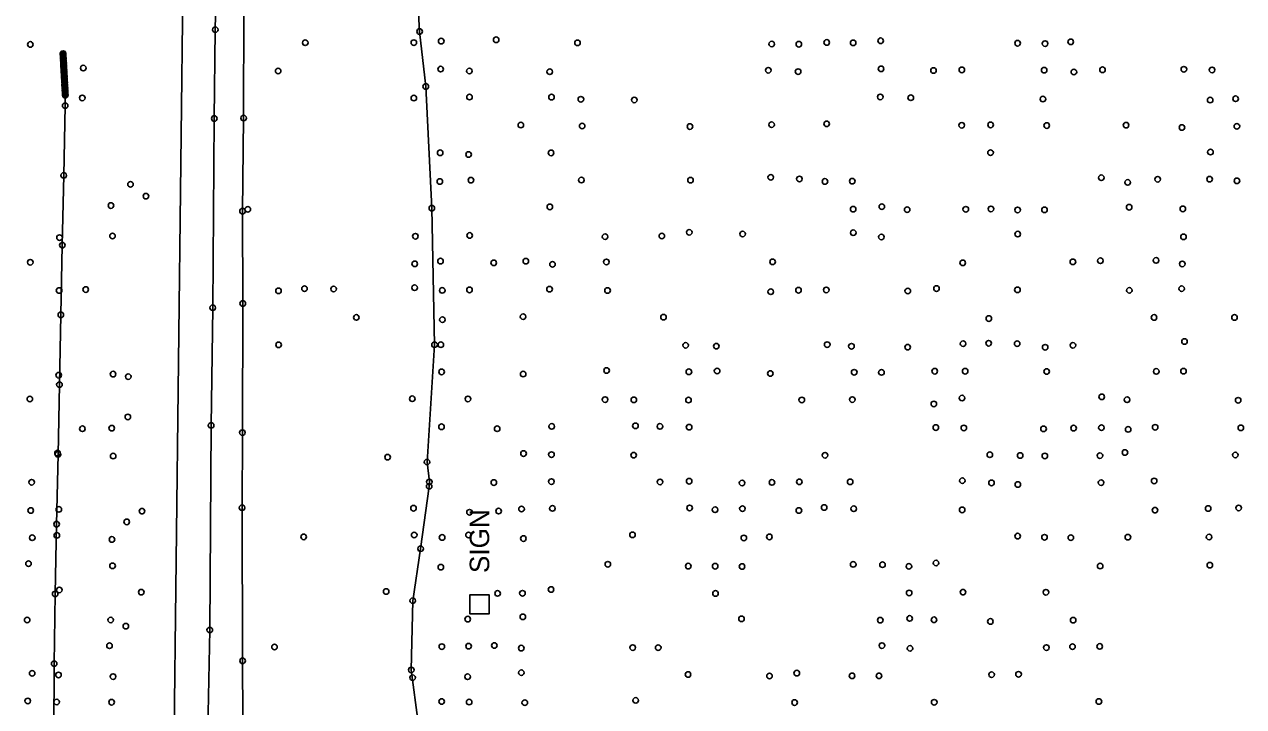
# Model space of a CAD drawing. Extents: x 20503438 to 20508873, y 7964251 to 7984667.
# Drawn here: x 20506685.7 to 20507122.9, y 7972464.8 to 7972709.2 of the extents above; entities that cross this region are included whole.
import ezdxf

# ---------------------------------------------------------------- set-up
doc = ezdxf.new("R2010")
doc.units = 0
for name, color, linetype in [('SurBreakLine', 7, 'Continuous'), ('SurDrainageArrowDown', 7, 'Continuous'), ('SurEdgeRoadPaved', 7, 'Continuous'), ('SurRoadPoints', 7, 'Continuous'), ('SurSurveyPoints', 7, 'Continuous')]:
    doc.layers.add(name, color=color, linetype=linetype)

msp = doc.modelspace()

# ---------------------------------------------------------------- linework, layer by layer
at = {"layer": 'SurBreakLine'}
msp.add_lwpolyline([(20506748.06, 7973121.35), (20506742.68, 7972730.78), (20506738.51, 7972374.69), (20506737.86, 7972337.8), (20506736.71, 7972242.37), (20506735.23, 7972125.23), (20506734.95, 7972091.62), (20506733.69, 7971999.07), (20506733.06, 7971941.23), (20506731.39, 7971811.28), (20506730.1, 7971695.4), (20506729.05, 7971627.9), (20506728.3, 7971561.44), (20506726.5, 7971429.38), (20506726.18, 7971406.05), (20506723.05, 7971149.78), (20506722.41, 7971105.59), (20506719.46, 7970853.94), (20506718.67, 7970817.35), (20506718.46, 7970790.57), (20506717.85, 7970756.37), (20506717.5, 7970726.21), (20506716.72, 7970686.1), (20506716.2, 7970609.97)], dxfattribs=at)
at = {"layer": 'SurDrainageArrowDown'}
for points in [[(20506826.98, 7972459.02), (20506824.48, 7972477.91), (20506824.99, 7972502.72), (20506827.82, 7972521.34), (20506830.89, 7972543.69), (20506830.95, 7972545.27), (20506830.12, 7972552.4), (20506832.82, 7972594.42), (20506831.84, 7972643.37), (20506829.67, 7972686.95), (20506827.45, 7972706.67), (20506825.55, 7972742.26), (20506826.01, 7972767.79), (20506825.18, 7972792.47), (20506824.77, 7972797.35), (20506830.56, 7972807.78)], [(20506696.32, 7972455.15), (20506696.41, 7972480.15), (20506696.78, 7972505.14), (20506697.29, 7972530.14), (20506697.8, 7972555.13), (20506698.31, 7972580.12), (20506698.82, 7972605.12), (20506699.34, 7972630.11), (20506699.85, 7972655.1), (20506700.36, 7972680.09), (20506700.41, 7972683.87), (20506700.38, 7972684.36), (20506700.35, 7972684.86), (20506700.32, 7972685.36), (20506700.3, 7972685.85), (20506700.27, 7972686.35), (20506700.24, 7972686.84), (20506700.22, 7972687.34), (20506700.19, 7972687.83), (20506700.16, 7972688.33), (20506700.14, 7972688.82), (20506700.11, 7972689.32), (20506700.08, 7972689.81), (20506700.06, 7972690.31), (20506700.03, 7972690.81), (20506700, 7972691.3), (20506699.97, 7972691.8), (20506699.95, 7972692.29), (20506699.92, 7972692.79), (20506699.89, 7972693.28), (20506699.87, 7972693.78), (20506699.84, 7972694.27), (20506699.81, 7972694.77), (20506699.79, 7972695.26), (20506699.76, 7972695.76), (20506699.73, 7972696.26), (20506699.71, 7972696.75), (20506699.68, 7972697.25), (20506699.65, 7972697.74), (20506699.63, 7972698.24), (20506699.6, 7972698.73)]]:
    msp.add_lwpolyline(points, dxfattribs=at)
at = {"layer": 'SurEdgeRoadPaved'}
for points in [[(20506751.49, 7972456.42), (20506752.22, 7972492.22), (20506752.7, 7972565.53), (20506753.28, 7972607.69), (20506753.83, 7972675.47), (20506754.2, 7972707.31), (20506754.96, 7972745.65), (20506760.25, 7973137.58)], [(20506769.17, 7973054.72), (20506768.76, 7973026.07), (20506768, 7972977.69), (20506767.76, 7972957.69), (20506767.23, 7972909.5), (20506766.94, 7972889.75), (20506766.06, 7972839.14), (20506765.62, 7972805.36), (20506765.25, 7972774.74), (20506764.67, 7972734.97), (20506764.44, 7972714.59), (20506764.36, 7972675.65), (20506763.96, 7972642.28), (20506764.05, 7972609.2), (20506763.92, 7972562.95), (20506763.79, 7972536.03), (20506764, 7972481.17), (20506764.12, 7972460.5)]]:
    msp.add_lwpolyline(points, dxfattribs=at)
at = {"layer": 'SurRoadPoints'}
msp.add_lwpolyline([(20506852.35, 7972501.41), (20506852.35, 7972501.41), (20506852.35, 7972504.84), (20506845.49, 7972504.84), (20506845.49, 7972497.98), (20506852.35, 7972497.98), (20506852.35, 7972501.41)], dxfattribs=at)
at = {"layer": 'SurSurveyPoints'}
for centre in [(20506754.2, 7972707.31), (20506827.45, 7972706.67), (20506687.88, 7972702.02), (20506786.45, 7972702.63), (20506825.39, 7972702.67), (20506835.21, 7972703.22), (20506854.9, 7972703.69), (20506884.07, 7972702.6), (20506953.72, 7972702.18), (20506963.46, 7972702.1), (20506973.45, 7972702.74), (20506982.94, 7972702.61), (20506992.79, 7972703.33), (20507041.89, 7972702.46), (20507051.73, 7972702.32), (20507060.95, 7972702.97), (20506699.6, 7972698.73), (20506699.63, 7972698.24), (20506699.65, 7972697.74), (20506699.68, 7972697.25), (20506699.71, 7972696.75), (20506699.73, 7972696.26), (20506699.76, 7972695.76), (20506699.79, 7972695.26), (20506699.81, 7972694.77), (20506699.84, 7972694.27), (20506699.87, 7972693.78), (20506699.89, 7972693.28), (20506699.92, 7972692.79), (20506699.95, 7972692.29), (20506699.97, 7972691.8), (20506706.86, 7972693.55), (20506776.73, 7972692.51), (20506835.01, 7972693.19), (20506845.32, 7972692.5), (20506874.13, 7972692.25), (20506952.5, 7972692.76), (20506963.19, 7972692.3), (20506992.94, 7972693.27), (20507011.74, 7972692.68), (20507021.91, 7972692.9), (20507051.43, 7972692.79), (20507062.08, 7972692.14), (20507072.33, 7972692.94), (20507101.52, 7972693.13), (20507111.63, 7972692.89), (20506700, 7972691.3), (20506700.03, 7972690.81), (20506700.06, 7972690.31), (20506700.08, 7972689.81), (20506700.11, 7972689.32), (20506700.14, 7972688.82), (20506700.16, 7972688.33), (20506700.19, 7972687.83), (20506700.22, 7972687.34), (20506700.24, 7972686.84), (20506700.27, 7972686.35), (20506700.3, 7972685.85), (20506700.32, 7972685.36), (20506700.35, 7972684.86), (20506700.38, 7972684.36), (20506700.41, 7972683.87), (20506829.67, 7972686.95), (20506845.35, 7972683.16), (20506874.77, 7972683.15), (20506992.66, 7972683.21), (20506700.36, 7972680.09), (20506706.5, 7972682.85), (20506825.4, 7972682.8), (20506885.3, 7972682.37), (20506904.45, 7972682.13), (20507003.59, 7972682.92), (20507050.97, 7972682.46), (20507110.95, 7972682.1), (20507120.06, 7972682.56), (20506753.83, 7972675.47), (20506764.36, 7972675.65), (20506863.77, 7972673.13), (20506885.75, 7972672.8), (20506924.4, 7972672.6), (20506953.69, 7972673.27), (20506973.43, 7972673.57), (20507021.86, 7972673.05), (20507032.21, 7972673.2), (20507052.34, 7972672.96), (20507080.79, 7972673.11), (20507100.83, 7972672.25), (20507120.53, 7972672.68), (20506834.82, 7972663.2), (20506845.03, 7972662.58), (20506874.6, 7972663.16), (20507032.2, 7972663.25), (20507111.04, 7972663.46), (20506699.85, 7972655.1), (20506834.71, 7972652.92), (20506845.86, 7972653.4), (20506885.48, 7972653.44), (20506924.59, 7972653.4), (20506953.38, 7972654.41), (20506963.66, 7972653.82), (20506972.81, 7972652.93), (20506982.6, 7972653.02), (20507071.91, 7972654.26), (20507081.37, 7972652.59), (20507092.12, 7972653.71), (20507110.75, 7972653.74), (20507120.55, 7972653.16), (20506723.78, 7972651.89), (20506716.78, 7972644.29), (20506729.33, 7972647.65), (20506874.16, 7972643.82), (20506993.21, 7972643.9), (20507081.91, 7972643.7), (20506763.96, 7972642.28), (20506765.85, 7972642.94), (20506831.84, 7972643.37), (20506982.93, 7972643), (20507002.3, 7972642.83), (20507023.31, 7972642.97), (20507032.33, 7972643.09), (20507041.89, 7972642.73), (20507051.54, 7972642.76), (20507101.15, 7972643.1), (20506698.35, 7972632.8), (20506717.34, 7972633.39), (20506825.95, 7972633.3), (20506845.42, 7972633.59), (20506893.96, 7972633.14), (20506914.31, 7972633.38), (20506924.16, 7972634.7), (20506943.29, 7972634.11), (20506982.97, 7972634.57), (20506993.05, 7972633.03), (20507041.94, 7972634.07), (20507101.38, 7972633.08), (20506699.34, 7972630.11), (20506687.86, 7972623.97), (20506825.72, 7972623.42), (20506834.95, 7972624.39), (20506854.04, 7972623.77), (20506865.55, 7972624.36), (20506875.13, 7972623.23), (20506894.44, 7972624.09), (20506954.04, 7972624.12), (20507022.22, 7972623.77), (20507061.72, 7972624.14), (20507071.58, 7972624.52), (20507091.54, 7972624.65), (20507100.95, 7972623.38), (20506698.19, 7972613.86), (20506707.74, 7972614.2), (20506776.87, 7972613.73), (20506786.17, 7972614.51), (20506796.62, 7972614.4), (20506825.68, 7972614.86), (20506835.58, 7972613.89), (20506845.36, 7972614.08), (20506874.06, 7972614.34), (20506894.86, 7972613.87), (20506953.38, 7972613.41), (20506963.33, 7972613.96), (20506973.29, 7972614.06), (20507002.51, 7972613.68), (20507012.82, 7972614.55), (20507041.84, 7972614.11), (20507081.96, 7972613.91), (20507100.72, 7972614.51), (20506764.05, 7972609.2), (20506698.82, 7972605.12), (20506753.28, 7972607.69), (20506864.56, 7972604.48), (20506914.91, 7972604.3), (20506804.78, 7972604.21), (20506835.63, 7972603.4), (20507031.57, 7972603.8), (20507090.83, 7972604.2), (20507119.66, 7972604.2), (20507101.74, 7972595.58), (20506776.89, 7972594.39), (20506832.82, 7972594.42), (20506835.07, 7972594.44), (20506922.86, 7972594.22), (20506933.87, 7972593.92), (20506973.63, 7972594.47), (20506982.31, 7972593.87), (20507002.47, 7972593.56), (20507022.34, 7972594.8), (20507031.51, 7972594.96), (20507041.73, 7972594.81), (20507051.77, 7972593.51), (20507061.73, 7972594.22), (20506698.06, 7972583.5), (20506717.54, 7972583.9), (20506723, 7972582.99), (20506835.36, 7972584.7), (20506864.59, 7972583.92), (20506894.51, 7972585.18), (20506924.02, 7972584.74), (20506934.14, 7972585.02), (20506953.22, 7972584.11), (20506983.31, 7972584.57), (20506993.07, 7972584.52), (20507012.17, 7972584.93), (20507023.08, 7972584.93), (20507052.32, 7972584.84), (20507091.63, 7972584.87), (20507101.39, 7972584.96), (20506698.31, 7972580.12), (20506687.7, 7972574.98), (20506824.83, 7972575.07), (20506844.8, 7972575.01), (20506893.96, 7972574.76), (20506904.29, 7972574.68), (20506923.89, 7972574.59), (20506964.5, 7972574.65), (20506982.63, 7972574.77), (20507021.96, 7972575.33), (20507072.06, 7972575.76), (20507081.15, 7972574.72), (20507120.99, 7972574.52), (20507011.86, 7972573.21), (20506722.83, 7972568.55), (20506752.7, 7972565.53), (20506835.31, 7972565.03), (20506874.83, 7972565.17), (20506904.86, 7972565.38), (20506913.64, 7972565.17), (20506706.55, 7972564.32), (20506717.06, 7972564.53), (20506763.92, 7972562.95), (20506855.27, 7972564.32), (20506924.1, 7972564.9), (20507012.56, 7972564.75), (20507022.61, 7972564.61), (20507051.2, 7972564.29), (20507061.97, 7972564.55), (20507071.95, 7972564.71), (20507081.55, 7972564.09), (20507091.21, 7972564.84), (20507121.94, 7972564.64), (20506697.63, 7972555.59), (20506697.8, 7972555.13), (20506717.58, 7972554.54), (20506815.99, 7972554.14), (20506830.12, 7972552.4), (20506864.74, 7972555.43), (20506874.74, 7972555.05), (20506904.23, 7972554.87), (20506972.83, 7972554.82), (20507031.94, 7972555.01), (20507042.81, 7972554.73), (20507051.67, 7972554.59), (20507071.42, 7972554.68), (20507080.38, 7972555.8), (20507119.97, 7972554.92), (20506688.35, 7972545.14), (20506830.89, 7972543.69), (20506830.95, 7972545.27), (20506854.09, 7972545.04), (20506874.72, 7972545.38), (20506913.67, 7972545.27), (20506924.12, 7972545.52), (20506943.09, 7972544.89), (20506953.81, 7972545.09), (20506963.62, 7972545.3), (20506981.85, 7972545.3), (20507022.08, 7972545.72), (20507032.54, 7972544.92), (20507041.99, 7972544.35), (20507071.83, 7972545.01), (20507090.88, 7972545.63), (20506688.01, 7972535.04), (20506698.08, 7972535.42), (20506727.91, 7972534.78), (20506763.79, 7972536.03), (20506825.28, 7972535.85), (20506845.35, 7972534.39), (20506855.79, 7972534.82), (20506864.02, 7972535.56), (20506875.09, 7972535.79), (20506924.29, 7972535.96), (20506933.41, 7972535.31), (20506943.22, 7972535.69), (20506963.47, 7972535.03), (20506972.54, 7972536.1), (20506983.13, 7972535.67), (20507022.02, 7972535.25), (20507091.17, 7972535.14), (20507110.23, 7972535.76), (20507121.16, 7972535.94), (20506697.29, 7972530.14), (20506722.44, 7972530.95), (20506697.39, 7972526.1), (20506785.89, 7972525.58), (20506825.53, 7972526.26), (20506845, 7972526.25), (20506903.79, 7972526.3), (20506952.88, 7972525.58), (20507041.91, 7972525.86), (20506688.56, 7972525.27), (20506717.14, 7972524.66), (20506827.82, 7972521.34), (20506835.53, 7972525.38), (20506864.68, 7972524.98), (20506943.73, 7972525.2), (20507051.55, 7972525.45), (20507060.97, 7972525.29), (20507081.44, 7972525.47), (20507110.55, 7972525.53), (20506687.21, 7972515.98), (20506717.36, 7972515.21), (20506835.06, 7972514.72), (20506894.97, 7972515.77), (20506923.8, 7972515.11), (20506933.45, 7972515.07), (20506943.09, 7972514.97), (20506982.95, 7972515.72), (20506993.45, 7972515.61), (20507002.92, 7972515.02), (20507012.64, 7972516.22), (20507071.51, 7972515.13), (20507110.82, 7972515.43), (20506696.78, 7972505.14), (20506698.27, 7972506.57), (20506727.65, 7972505.78), (20506815.47, 7972506.01), (20506855.42, 7972505.32), (20506864.34, 7972505.37), (20506874.59, 7972506.73), (20506933.57, 7972505.31), (20507003, 7972505.5), (20507022.31, 7972505.76), (20507052.06, 7972505.73), (20506824.99, 7972502.72), (20506686.74, 7972495.8), (20506716.69, 7972495.8), (20506844.73, 7972496.12), (20506864.49, 7972496.94), (20506942.88, 7972496.21), (20506992.65, 7972495.73), (20507003.19, 7972496.36), (20507011.92, 7972495.88), (20507032.13, 7972495.28), (20507061.82, 7972495.73), (20506722.11, 7972493.6), (20506752.22, 7972492.22), (20506716.27, 7972486.58), (20506835.44, 7972486.26), (20506845.03, 7972486.41), (20506854.25, 7972486.65), (20506993.24, 7972486.63), (20507061.58, 7972486.25), (20507071.34, 7972486.33), (20506775.43, 7972486.12), (20506863.91, 7972485.73), (20506903.89, 7972485.9), (20506913.03, 7972485.89), (20507003.31, 7972485.64), (20507052.21, 7972485.9), (20506696.41, 7972480.15), (20506764, 7972481.17), (20506824.48, 7972477.91), (20506688.52, 7972476.68), (20506697.97, 7972476.1), (20506717.54, 7972475.52), (20506824.96, 7972475.14), (20506844.68, 7972475.47), (20506863.94, 7972476.92), (20506923.72, 7972476.28), (20506952.92, 7972475.74), (20506962.71, 7972476.77), (20506982.54, 7972475.8), (20506992.19, 7972475.79), (20507032.58, 7972476.21), (20507042.24, 7972476.34), (20506686.95, 7972466.8), (20506697.32, 7972466.42), (20506717.01, 7972466.34), (20506835.37, 7972466.59), (20506845.22, 7972466.4), (20506865.17, 7972466.17), (20506904.94, 7972467), (20506961.93, 7972466.22), (20507012, 7972466.32), (20507071.04, 7972466.58)]:
    msp.add_circle(centre, 1, dxfattribs=at)

# ---------------------------------------------------------------- texts
at = {"layer": 'SurRoadPoints'}
msp.add_text('SIGN', height=6.995, rotation=90, dxfattribs=at).set_placement((20506852.42, 7972512.62))

doc.saveas('drawing.dxf')
